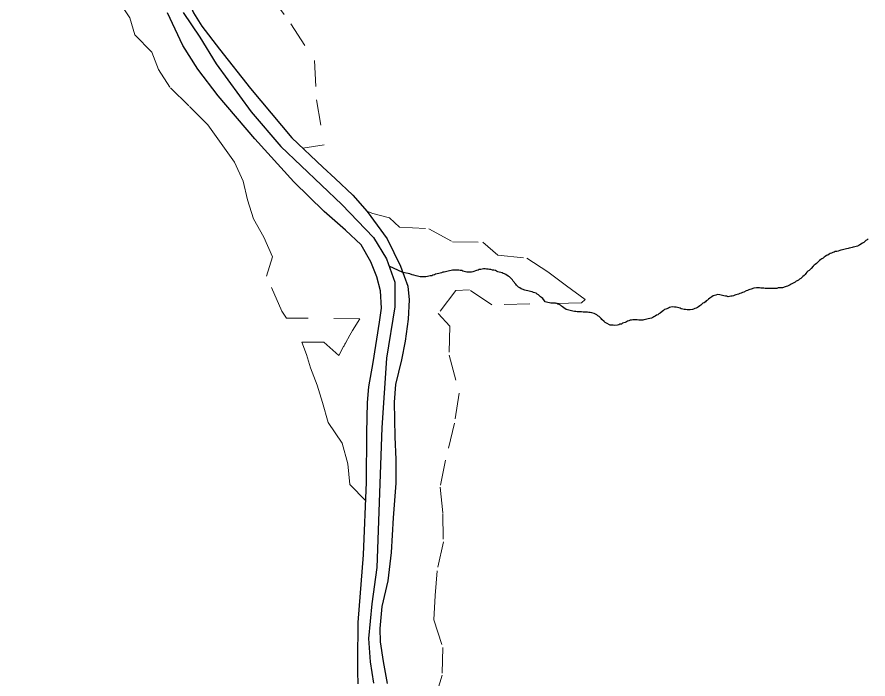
# Model space of a CAD drawing. Extents: x 785.9 to 812.4, y 7674.9 to 7703.1.
# Drawn here: x 804.597 to 807.897, y 7679.501 to 7682.068 of the extents above; entities that cross this region are included whole.
import ezdxf

# ---------------------------------------------------------------- set-up
doc = ezdxf.new("R2010")
doc.units = 0
doc.header["$LTSCALE"] = 0.04
doc.linetypes.add('SHORT_DASHED', pattern=[2.7, 1.5, -1.2])
for name, color, linetype, lineweight in [('2', 7, 'Continuous', 25), ('21', 7, 'SHORT_DASHED', 13), ('55', 7, 'Continuous', 25), ('7', 7, 'Continuous', 25)]:
    doc.layers.add(name, color=color, linetype=linetype, lineweight=lineweight)

msp = doc.modelspace()

# ---------------------------------------------------------------- linework, layer by layer
at = {"layer": '2'}
for points in [[(804.5975, 7683.3258), (804.6503, 7683.2439), (804.7225, 7683.1265), (804.7624, 7683.0715), (804.8076, 7683.0155), (804.9057, 7682.9142), (804.9552, 7682.8614), (805.008, 7682.7957), (805.0597, 7682.7192), (805.1158, 7682.6222), (805.1642, 7682.5349), (805.1912, 7682.4627), (805.2084, 7682.3937), (805.2246, 7682.3097), (805.2451, 7682.1997), (805.2591, 7682.1394), (805.2817, 7682.0844), (805.314, 7682.0327), (805.3819, 7681.9433), (805.5025, 7681.7903), (805.663, 7681.5996), (805.7826, 7681.4853)], [(805.9207, 7679.4822), (805.9186, 7679.5285), (805.9186, 7679.5695), (805.9196, 7679.7204), (805.9412, 7679.9822), (805.953, 7680.2645), (805.9541, 7680.4552), (805.9562, 7680.5727), (805.9616, 7680.6341), (805.9778, 7680.7278), (806.0025, 7680.8841), (806.0101, 7680.9391), (806.0069, 7681.0059), (805.9929, 7681.0608), (805.9692, 7681.1179), (805.9314, 7681.1837), (805.8711, 7681.2418), (805.7882, 7681.314), (805.6707, 7681.4282), (805.5199, 7681.5952), (805.3777, 7681.7623), (805.298, 7681.8657), (805.2409, 7681.9573), (805.1806, 7682.0845)], [(805.7826, 7681.4853), (805.8311, 7681.4411), (805.9001, 7681.3775), (805.955, 7681.3129), (806.0326, 7681.2073), (806.0843, 7681.1017), (806.1123, 7681.0241)], [(806.1123, 7681.0241), (806.1177, 7680.9713), (806.1134, 7680.8959), (806.1027, 7680.8107), (806.0876, 7680.7385), (806.0649, 7680.6426), (806.0596, 7680.5737), (806.0617, 7680.4401), (806.066, 7680.3517), (806.066, 7680.2601), (806.0563, 7680.1254), (806.0477, 7679.9907), (806.0348, 7679.8808), (806.0122, 7679.7817), (806.0036, 7679.6965), (806.0058, 7679.6448), (806.0165, 7679.5683), (806.0327, 7679.4832)]]:
    msp.add_lwpolyline(points, dxfattribs=at)
at = {"layer": '21'}
msp.add_line((805.9537, 7681.3144), (805.9769, 7681.3054), dxfattribs=at)
msp.add_line((805.9537, 7681.3144), (805.9769, 7681.3054), dxfattribs=at)
for points in [[(805.5743, 7682.1581), (805.6595, 7682.041), (805.7515, 7681.8984), (805.759, 7681.7465), (805.7885, 7681.5725), (805.706, 7681.5585)], [(805.95, 7680.1922), (805.8881, 7680.2545), (805.88, 7680.3351), (805.8576, 7680.4151), (805.8033, 7680.4951), (805.7822, 7680.5726), (805.7611, 7680.6402), (805.7348, 7680.7073), (805.7195, 7680.7587), (805.7023, 7680.8074), (805.7873, 7680.8069), (805.845, 7680.7558), (805.8636, 7680.7895), (805.8655, 7680.7928), (805.869, 7680.7992), (805.871, 7680.8029), (805.8883, 7680.834), (805.8982, 7680.8517), (805.9262, 7680.8974), (805.6418, 7680.9004), (805.6239, 7680.9265), (805.5648, 7681.0624), (805.5885, 7681.1373), (805.5544, 7681.2141), (805.5138, 7681.2857), (805.4907, 7681.3586), (805.4741, 7681.4315), (805.4413, 7681.5044), (805.3896, 7681.5773), (805.3379, 7681.6502), (805.2635, 7681.7231), (805.1904, 7681.7959), (805.1465, 7681.8642), (805.1208, 7681.9312), (805.0548, 7681.9982), (805.0343, 7682.0639), (804.9917, 7682.1297)], [(805.9769, 7681.3054), (806.0418, 7681.2885), (806.0808, 7681.2534), (806.1938, 7681.2469), (806.286, 7681.1961), (806.4029, 7681.1948), (806.462, 7681.1441), (806.5744, 7681.1324), (806.6556, 7681.0791), (806.7277, 7681.0258), (806.7998, 7680.9725), (806.7855, 7680.9595), (806.4387, 7680.9517), (806.3523, 7681.0103), (806.2984, 7681.0076), (806.2309, 7680.9179), (806.2757, 7680.8685), (806.2725, 7680.7567), (806.3121, 7680.6085), (806.2933, 7680.4928), (806.2589, 7680.3498), (806.2375, 7680.2445), (806.2485, 7680.1431), (806.2504, 7680.0326), (806.2264, 7679.9208), (806.2193, 7679.8246), (806.2135, 7679.7297), (806.2479, 7679.6231), (806.246, 7679.5152), (806.2168, 7679.419)]]:
    msp.add_lwpolyline(points, dxfattribs=at)
at = {"layer": '55'}
msp.add_line((806.0932, 7681.077), (806.0404, 7681.1016), dxfattribs=at)
msp.add_lwpolyline([(805.2418, 7682.0854), (805.306, 7681.9891), (805.3701, 7681.8865), (805.5047, 7681.7004), (805.6202, 7681.5657), (805.8574, 7681.3411), (805.9792, 7681.2128), (806.0305, 7681.1294), (806.0626, 7681.0396), (806.0626, 7680.9433), (806.0305, 7680.7445), (806.0113, 7680.475), (805.992, 7679.9334), (805.9728, 7679.7922), (805.96, 7679.6575), (805.9664, 7679.5677), (805.9792, 7679.4843)], dxfattribs=at)
at = {"layer": '7'}
for points in [[(807.8971, 7681.208), (807.8931, 7681.2039), (807.8882, 7681.2007), (807.8842, 7681.1966), (807.8801, 7681.1934), (807.8753, 7681.1902), (807.8656, 7681.1837), (807.8607, 7681.1813), (807.8559, 7681.1788), (807.851, 7681.1772), (807.8454, 7681.1764), (807.8397, 7681.1756), (807.8348, 7681.174), (807.83, 7681.1724), (807.8243, 7681.1716), (807.8195, 7681.1699), (807.8138, 7681.1683), (807.8081, 7681.1675), (807.8033, 7681.1659), (807.7976, 7681.1643), (807.7919, 7681.1635), (807.7871, 7681.1618), (807.7814, 7681.1602), (807.7758, 7681.1586), (807.7701, 7681.1578), (807.7652, 7681.1562), (807.7604, 7681.1546), (807.7555, 7681.1521), (807.7507, 7681.1505), (807.7458, 7681.1481), (807.741, 7681.1448), (807.7361, 7681.1424), (807.7313, 7681.1392), (807.7264, 7681.1368), (807.7224, 7681.1327), (807.7175, 7681.1303), (807.7135, 7681.127), (807.7086, 7681.1238), (807.7046, 7681.1198), (807.7005, 7681.1157), (807.6973, 7681.1117), (807.6924, 7681.1084), (807.6884, 7681.1052), (807.6843, 7681.1012), (807.6762, 7681.0931), (807.6722, 7681.089), (807.6681, 7681.085), (807.6633, 7681.0817), (807.6601, 7681.0777), (807.656, 7681.0736), (807.6528, 7681.0696), (807.6487, 7681.0656), (807.6447, 7681.0615), (807.6406, 7681.0575), (807.6358, 7681.0542), (807.6317, 7681.051), (807.6269, 7681.0478), (807.6228, 7681.0445), (807.618, 7681.0429), (807.6139, 7681.0397), (807.6091, 7681.0372), (807.6042, 7681.034), (807.5994, 7681.0316), (807.5945, 7681.0291), (807.5848, 7681.0243), (807.58, 7681.0227), (807.5751, 7681.0211), (807.5654, 7681.0178), (807.5597, 7681.017), (807.5484, 7681.017), (807.5435, 7681.0154), (807.5379, 7681.0146), (807.5039, 7681.0146), (807.4982, 7681.0154), (807.4926, 7681.0162), (807.4812, 7681.0162), (807.4764, 7681.0178), (807.4651, 7681.0178), (807.4537, 7681.0162), (807.444, 7681.013), (807.4392, 7681.0113)], [(806.2805, 7681.0842), (806.2748, 7681.0834), (806.2691, 7681.0825), (806.2643, 7681.0809), (806.2586, 7681.0801), (806.2538, 7681.0785), (806.2481, 7681.0777), (806.2432, 7681.0761), (806.2376, 7681.0745), (806.2327, 7681.0728), (806.2263, 7681.0712), (806.2206, 7681.0704), (806.2157, 7681.068), (806.2101, 7681.0664), (806.2052, 7681.0647), (806.1996, 7681.0639), (806.1939, 7681.0631), (806.189, 7681.0615), (806.1826, 7681.0599), (806.1607, 7681.0599), (806.1559, 7681.0615), (806.1502, 7681.0623), (806.1453, 7681.0639), (806.1356, 7681.0672), (806.13, 7681.068), (806.1203, 7681.0712), (806.0932, 7681.077)], [(806.8582, 7680.9029), (806.8541, 7680.9062), (806.8493, 7680.9094), (806.8452, 7680.9126), (806.8404, 7680.9159), (806.8355, 7680.9175), (806.8258, 7680.9207), (806.8202, 7680.9215), (806.8145, 7680.9215), (806.8096, 7680.9231), (806.7927, 7680.9231), (806.7862, 7680.924), (806.7805, 7680.9248), (806.7692, 7680.9248), (806.7643, 7680.9264), (806.7587, 7680.9264), (806.753, 7680.9272), (806.7473, 7680.928), (806.7425, 7680.9296), (806.7368, 7680.9304), (806.732, 7680.932), (806.7271, 7680.9337), (806.7174, 7680.9401), (806.7125, 7680.9434), (806.7085, 7680.9466), (806.7045, 7680.9498), (806.6996, 7680.9523), (806.6947, 7680.9547), (806.6899, 7680.9563), (806.685, 7680.9579), (806.6729, 7680.9587), (806.6672, 7680.9587), (806.6616, 7680.9596), (806.6559, 7680.9604), (806.6502, 7680.962), (806.6454, 7680.9636), (806.6422, 7680.9676), (806.6357, 7680.9757), (806.6316, 7680.9798), (806.6276, 7680.983), (806.6235, 7680.9871), (806.6195, 7680.9903), (806.6146, 7680.9935), (806.6098, 7680.9968), (806.6049, 7680.9984), (806.6001, 7681), (806.5944, 7681.0016), (806.5888, 7681.0032), (806.5831, 7681.0041), (806.5774, 7681.0057), (806.5709, 7681.0073), (806.5661, 7681.0089), (806.5564, 7681.0121), (806.5515, 7681.0138), (806.5467, 7681.017), (806.5418, 7681.0202), (806.5378, 7681.0235), (806.5345, 7681.0275), (806.5313, 7681.0316), (806.5216, 7681.0437), (806.5184, 7681.0486), (806.5151, 7681.0526), (806.5111, 7681.0567), (806.507, 7681.0599), (806.5022, 7681.0623), (806.4925, 7681.0688), (806.4876, 7681.0712), (806.4828, 7681.0736), (806.4779, 7681.0753), (806.473, 7681.0769), (806.4674, 7681.0785), (806.4617, 7681.0801), (806.4569, 7681.0817), (806.452, 7681.0842), (806.4463, 7681.0858), (806.4407, 7681.0866), (806.435, 7681.0882), (806.4293, 7681.089), (806.4237, 7681.0898), (806.418, 7681.0898), (806.4124, 7681.0906), (806.4067, 7681.0906), (806.401, 7681.0898), (806.3954, 7681.089), (806.3897, 7681.0882), (806.3848, 7681.0866), (806.3792, 7681.085), (806.3646, 7681.0801), (806.3598, 7681.0785), (806.3541, 7681.0777), (806.3476, 7681.0777), (806.342, 7681.0785), (806.3363, 7681.0793), (806.3314, 7681.0809), (806.3266, 7681.0825), (806.3217, 7681.0842), (806.3161, 7681.085), (806.3104, 7681.0866), (806.291, 7681.0866), (806.2853, 7681.0858), (806.2805, 7681.0842)], [(807.4392, 7681.0113), (807.4343, 7681.0097), (807.4295, 7681.0073), (807.4246, 7681.0057), (807.4149, 7681.0008), (807.41, 7680.9992), (807.4052, 7680.9968), (807.3995, 7680.9952), (807.3947, 7680.9935), (807.3849, 7680.9903), (807.3801, 7680.9887), (807.3752, 7680.9871), (807.3704, 7680.9854), (807.3647, 7680.9846), (807.355, 7680.983), (807.3493, 7680.9846), (807.3437, 7680.9854), (807.338, 7680.9871), (807.3324, 7680.9879), (807.3275, 7680.9895), (807.3218, 7680.9903), (807.3129, 7680.9911), (807.3073, 7680.9895), (807.3016, 7680.9879), (807.2968, 7680.9863), (807.2919, 7680.983), (807.287, 7680.9806), (807.283, 7680.9774), (807.279, 7680.9733), (807.2749, 7680.9701), (807.27, 7680.9668), (807.2668, 7680.9628), (807.262, 7680.9596), (807.2571, 7680.9579), (807.2531, 7680.9539), (807.2482, 7680.9507), (807.2442, 7680.9474), (807.2393, 7680.9442), (807.2353, 7680.9409), (807.2304, 7680.9385), (807.2255, 7680.9369), (807.2207, 7680.9345), (807.2158, 7680.9329), (807.2069, 7680.932), (807.1956, 7680.932), (807.1899, 7680.9329), (807.1843, 7680.9337), (807.1786, 7680.9353), (807.173, 7680.9361), (807.1681, 7680.9385), (807.1632, 7680.9401), (807.1576, 7680.9409), (807.1527, 7680.9426), (807.1471, 7680.9426), (807.1382, 7680.9434), (807.1325, 7680.9426), (807.1276, 7680.9409), (807.1228, 7680.9393), (807.1131, 7680.9345), (807.1082, 7680.9329), (807.1034, 7680.9296), (807.0993, 7680.9264), (807.0912, 7680.9199), (807.0864, 7680.9167), (807.0815, 7680.9134), (807.0767, 7680.911), (807.0718, 7680.9078), (807.067, 7680.9053), (807.0621, 7680.9021), (807.0572, 7680.8997), (807.0508, 7680.8989), (807.0451, 7680.8973), (807.0394, 7680.8956), (807.0338, 7680.8948), (807.0281, 7680.894), (807.0233, 7680.8924), (807.0079, 7680.8924), (807.0022, 7680.8932), (806.9966, 7680.8932), (806.9852, 7680.894), (806.9804, 7680.8924), (806.9747, 7680.8916), (806.9699, 7680.89), (806.965, 7680.8884), (806.9601, 7680.8859), (806.9553, 7680.8835), (806.9456, 7680.8803), (806.9407, 7680.877), (806.9351, 7680.8762), (806.9302, 7680.8746), (806.9254, 7680.873), (806.9148, 7680.8714), (806.9092, 7680.8722), (806.9035, 7680.8722), (806.8978, 7680.873), (806.8833, 7680.8803), (806.8784, 7680.8835), (806.8736, 7680.8867), (806.8655, 7680.8948), (806.8622, 7680.8989), (806.8582, 7680.9029)]]:
    msp.add_lwpolyline(points, dxfattribs=at)

doc.saveas('drawing.dxf')
